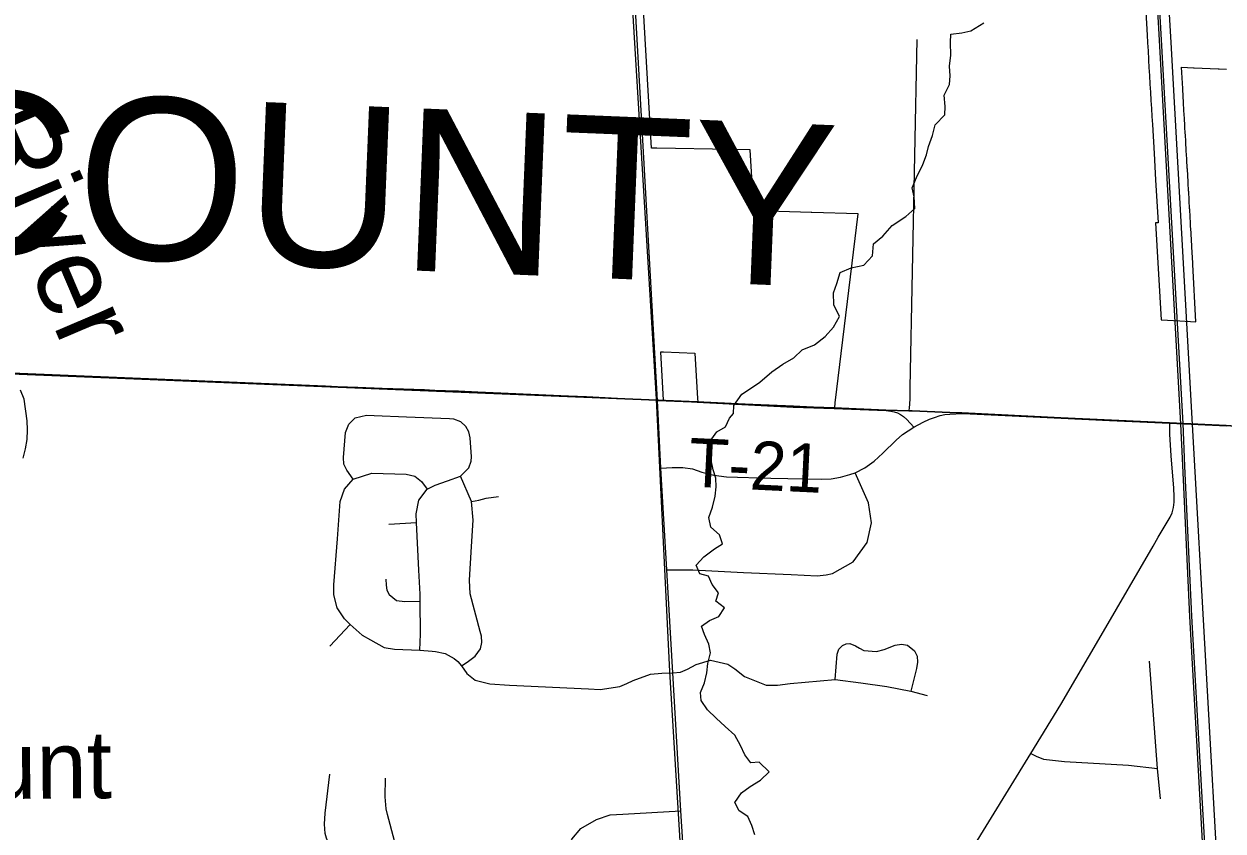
# Model space of a CAD drawing. Extents: x 114604 to 551442, y 316898 to 567001.
# Drawn here: x 197319 to 204709, y 447885 to 452859 of the extents above; entities that cross this region are included whole.
import ezdxf

# ---------------------------------------------------------------- set-up
doc = ezdxf.new("R2010")
doc.units = 0
for name, color, linetype in [('_CIVIL_CONSTRUCTION', 7, 'Continuous'), ('DV_X_County_Line', 7, 'Continuous'), ('GE_P_Alignment_1000_Bearings', 7, 'Continuous'), ('GE_P_Alignment_1000_Cardinal_Points', 7, 'Continuous'), ('GE_P_Alignment_1000_Stations', 7, 'Continuous'), ('GE_P_Alignment_100_Cardinal_Points', 7, 'Continuous'), ('GE_P_Alignment_100_Distances', 7, 'Continuous'), ('GE_P_Alignment_100_Stations', 7, 'Continuous'), ('GE_P_Alignment_500_Bearings', 7, 'Continuous'), ('GE_P_Alignment_500_Distances', 7, 'Continuous'), ('PM_P_Cells', 7, 'Continuous'), ('PM_P_Crosswalk', 7, 'Continuous'), ('RD_P_GR_Rt', 7, 'Continuous'), ('RS_Raster1', 7, 'Continuous')]:
    doc.layers.add(name, color=color, linetype=linetype)

msp = doc.modelspace()

# ---------------------------------------------------------------- linework, layer by layer
at = {"layer": 'DV_X_County_Line'}
msp.add_lwpolyline([(197314.3, 450182.1), (197328.5, 450240.3), (197338.6, 450298.4), (197340.7, 450356.6), (197338.8, 450412.7), (197320.5, 450546.7), (197298, 450601)], dxfattribs=at)
at = {"layer": 'GE_P_Alignment_1000_Bearings'}
for points in [[(201217, 450546.7), (200996, 454195.7), (200804.1, 457856.9), (200120.7, 462889.2), (199964.4, 463944.8), (199858.2, 464518.6), (199494.7, 466075.9), (198624.5, 470165), (197659.2, 474473.8), (196383.8, 480224.9)], [(204449.4, 450394.8), (204311.4, 452868.7), (204173.1, 455279), (204017.9, 457939.5), (203903.7, 460071.1), (203748, 462907.4), (203634.6, 464784.5), (203576.3, 465870), (203439.7, 468382.1), (203262.4, 471440.6), (203163.6, 473310), (202985.8, 476617.4), (202836.1, 479159.8)], [(204462, 450395.5), (204324, 452869.4), (204185.7, 455279.7), (204030.4, 457940.2), (203916.2, 460071.8), (203760.5, 462908.1), (203647.1, 464785.2), (203588.8, 465870.7), (203452.2, 468382.8), (203274.9, 471441.3), (203176.1, 473310.7), (202998.4, 476618.1), (202848.6, 479160.5)], [(204519.6, 450390.9), (204388.9, 452745.6), (204237.1, 455321.9), (204094.9, 457929.9), (203978.2, 460007.6), (203815.1, 462919.8), (203661.1, 465583.7), (203516.7, 468228.3), (203370.7, 470946.3), (203228.6, 473311.1), (203080.2, 476082.6), (202926.9, 478847)], [(202617.5, 407244), (201635.4, 411995.4), (200547.8, 417287.5), (200373.1, 418053.6), (200322.3, 418360), (200539.5, 423217.6), (200698.7, 427409.5), (200971.1, 433246.5), (201218.2, 438803.9), (201459.3, 443947.7), (201503.1, 445460.4), (201457.1, 446273.6), (201299.4, 448868.6), (201217, 450546.7)], [(204655, 446543.2), (204503.6, 449207.8), (204459.9, 450137.5), (204449.4, 450394.8)], [(204667.6, 446543.9), (204516.2, 449208.5), (204473.2, 450132.5), (204462, 450395.5)], [(204687.9, 447398.7), (204519.6, 450390.9)]]:
    msp.add_lwpolyline(points, dxfattribs=at)
at = {"layer": 'GE_P_Alignment_1000_Cardinal_Points'}
for p, q in [((201223.5, 450538.2), (201432, 450529.1)), ((204008.7, 450415.5), (204380.8, 450398.6)), ((204380.8, 450398.6), (204729.2, 450381.1))]:
    msp.add_line(p, q, dxfattribs=at)
for points in [[(202772.5, 450472.2), (202776.6, 450488.8), (202780.1, 450547.5), (202780.2, 450618.4), (202823.9, 452763.2)], [(201432, 450529.1), (201468.5, 450527.5), (202058.7, 450497.9)], [(202058.7, 450497.9), (202312.7, 450489.3), (202631.7, 450475.9)], [(203101, 450458.3), (203106.3, 450458.1), (203711.1, 450429), (204008.7, 450415.5)], [(204324, 448084.1), (204305.2, 448269.6), (204254.5, 448931.2)], [(203524.8, 448362.8), (203557, 448346.6), (203601.4, 448326.9), (203731.7, 448314), (204125.9, 448290.2), (204305.2, 448269.6)]]:
    msp.add_lwpolyline(points, dxfattribs=at)
at = {"layer": 'GE_P_Alignment_1000_Stations'}
msp.add_line((201244.2, 450121.3), (201223.5, 450538.2), dxfattribs=at)
for points in [[(201223.5, 450538.2), (201078.8, 453094.6), (201044.4, 453649.9), (201024.7, 453981.5), (200890.7, 456400.7), (200838.4, 457350.5)], [(201427.8, 447122.9), (201411.1, 447333.5), (201366.2, 448010.1), (201318.1, 448860.2), (201280.3, 449494.2), (201244.2, 450121.3)]]:
    msp.add_lwpolyline(points, dxfattribs=at)
at = {"layer": 'GE_P_Alignment_100_Cardinal_Points'}
for p, q in [((199566.7, 449776.9), (199738, 449786.3)), ((199204.1, 449024.4), (199328, 449157.8))]:
    msp.add_line(p, q, dxfattribs=at)
for points in [[(199347.1, 450052.6), (199307.6, 450108.8), (199289.9, 450145.5), (199287.1, 450186.2), (199300.8, 450340.8), (199319.8, 450393), (199359.8, 450431.3), (199429.6, 450447.5), (199477.4, 450446), (199676.4, 450437.3), (199941.6, 450426.7), (199966.4, 450424.3), (200008.7, 450407.9)], [(199758, 448999.5), (199762.5, 449099), (199760.8, 449301.6), (199760.9, 449343.7), (199753, 449493), (199738, 449786.3), (199736.2, 449839.8), (199751.7, 449924.1), (199804.3, 449991.8), (199852.6, 450016.7), (199927.9, 450043.6), (200008.5, 450070.9), (200060.9, 450124.2), (200075.2, 450164.5), (200076, 450191.9), (200067.9, 450309), (200060.2, 450345.1), (200042.4, 450377.4), (200008.7, 450407.9)], [(201244.2, 450121.3), (201314.3, 450125.4), (201379.2, 450125.8), (201439.6, 450117.3), (201496.1, 450096.6), (201570.9, 450077.2), (201647.7, 450068.7), (201922.5, 450060.2), (202236.2, 450052.5), (202294.1, 450054.9), (202350.9, 450065.2), (202409.4, 450081.2), (202442.4, 450093), (202501.4, 450123.7), (202557.6, 450163.9), (202611.1, 450213.1), (202693.4, 450293.3), (202732.9, 450328.2), (202767.4, 450352.2), (202803.5, 450373.6)], [(199328, 449157.8), (199293.6, 449193), (199249.3, 449261.2), (199228.1, 449339.9), (199228.5, 449402.9), (199250.7, 449684.9), (199267.4, 449916.4), (199293.4, 449992.6), (199347.1, 450052.6), (199463.1, 450091.2), (199674.4, 450083.3), (199726.6, 450071.9), (199768.7, 450039), (199804.3, 449991.8)], [(200015.7, 448902.8), (200050.8, 448926.4), (200099.8, 448963.1), (200133.1, 449008.3), (200141.5, 449046.3), (200138.3, 449085.1), (200130.5, 449115.1), (200069.6, 449345.8), (200064.7, 449429.9), (200075.9, 449638.1), (200086.7, 449800.6), (200077.8, 449915.1), (200008.5, 450070.9)], [(201280.3, 449494.2), (201441.9, 449495.3), (201753.2, 449479.1), (202047.9, 449464.9), (202208, 449458.1), (202263.2, 449464.5), (202301.7, 449471.2), (202430, 449542.9), (202514.8, 449663), (202541.9, 449784.2), (202523.9, 449907), (202442.4, 450093)], [(200077.8, 449915.1), (200122.5, 449924.2), (200168.2, 449935.4), (200243.1, 449946)], [(199548.2, 449437.7), (199550.7, 449399.8), (199555.9, 449369.6), (199570, 449342.2), (199614.4, 449306.3), (199665.7, 449298.8), (199760.8, 449301.6)], [(199328, 449157.8), (199403.3, 449092), (199454.5, 449062.8)], [(199454.5, 449062.8), (199538.3, 449015.2), (199602.6, 449004.8), (199758, 448999.5), (199833.9, 448992.8), (199854, 448991.6), (199915.2, 448979.7), (199969.1, 448948.5), (199991.7, 448929.1), (200015.7, 448902.8), (200047.2, 448855.5), (200098.8, 448815.5), (200189, 448791), (200310.7, 448784.1), (200796.9, 448761.8), (200869.8, 448756.6), (200990.8, 448775.4), (201034.1, 448794.1), (201073.6, 448813.5), (201180.8, 448850.8), (201250.5, 448857.1), (201318.1, 448860.2)], [(202318.8, 448817.8), (202330.5, 448975.5), (202341.4, 449005.5), (202363.6, 449028.4), (202385.3, 449037.6), (202408.8, 449039.7), (202442.5, 449025.8), (202467.2, 449010.8), (202495.7, 448997.4), (202572.7, 448990.3), (202620.8, 449003.6), (202688.9, 449029.3), (202726, 449035.6), (202763.2, 449030.4), (202807, 448996.1), (202823.1, 448963), (202826, 448926.3), (202819.2, 448886.8), (202784.7, 448745.8)], [(201318.1, 448860.2), (201365.1, 448864.1), (201408.9, 448881.7), (201461, 448911.4), (201549.9, 448938.5), (201657.6, 448914), (201699.6, 448884.5), (201759.5, 448836.9), (201892.5, 448783.1), (201963, 448783.1), (202040, 448794.2), (202318.8, 448817.8), (202475.4, 448799.1), (202637, 448775.7), (202784.7, 448745.8), (202884.6, 448720.8)], [(199220.8, 447754.7), (199195.1, 447810.2), (199182.8, 447840.8), (199175.7, 447870.3), (199171.4, 447926.7), (199174.1, 447995), (199204.1, 448235.5)], [(199602.5, 447823.7), (199558.3, 447986.7), (199550.9, 448022.4), (199545.3, 448095.4), (199547.8, 448209.6)], [(201406.7, 446947.1), (200948.9, 446920.6), (200887.4, 446924.6), (200810, 446948), (200797.4, 446955.1), (200716.7, 447016.4), (200646.6, 447154.4), (200624.7, 447405.5), (200636.3, 447424.9), (200643.5, 447562.1), (200657.2, 447718.3), (200681.9, 447792.3), (200695.8, 447833.8), (200751.5, 447899.6), (200847.2, 447956.2), (200931.8, 447984.7), (201010.4, 447989.7), (201366.2, 448010.1)]]:
    msp.add_lwpolyline(points, dxfattribs=at)
at = {"layer": 'GE_P_Alignment_100_Stations'}
for points in [[(197243.8, 450708.4), (198285.6, 450665.2), (199176.5, 450628.3), (199251, 450625.5), (199376.3, 450620.8), (199525.4, 450615.2), (199591.6, 450612.8), (199657.4, 450610.3), (199720.4, 450607.8), (199786.9, 450605.2), (199849.9, 450602.6), (199915.9, 450600), (199996.7, 450596.8), (200115, 450592.1), (200211.3, 450588.3), (200674.2, 450567.3), (200786.4, 450562.2), (201168.5, 450543), (201170.2, 450544.1), (201228.8, 450541.3), (201260.6, 450539.9), (201244.5, 450838.5), (201260.5, 450837.8), (201453.3, 450829.9), (201469.6, 450550.8), (201470.9, 450530.7), (201532.1, 450528), (201810.4, 450515.9), (201911.9, 450511.5), (202061.5, 450505), (202180, 450499.8), (202315.3, 450493.9), (202318.7, 450523.9), (202460.1, 451689.4), (202173.6, 451696.1), (202170.6, 451696.2), (201836.9, 451707.3), (201831.9, 451707.4), (201816.3, 451708), (201808.6, 451838.1), (201806.1, 451880), (201794, 452083.2), (201691.5, 452085), (201686.8, 452085.1), (201676.5, 452085.3), (201219.1, 452093.4), (201186.4, 452094), (201131.1, 453054)], [(204232.3, 452932.7), (204240.7, 452790.1), (204243.4, 452744.3), (204243.6, 452740.4), (204244.8, 452720.2), (204246.5, 452690.8), (204249.4, 452641.1), (204249.8, 452634.9), (204252.3, 452591.5), (204255.2, 452541.8), (204258.3, 452488.5), (204261.3, 452437.6), (204264.2, 452386.8), (204267.1, 452338.4), (204270, 452288.5), (204273, 452238.6), (204283.4, 452060.3), (204292.9, 451897.6), (204308.4, 451633.5), (204292, 451633.4), (204326.8, 451035.1), (204442.3, 451029.1), (204542, 451024), (204522.3, 451376.5), (204521.8, 451385.4), (204516.2, 451485.4), (204515.9, 451490.1), (204511.7, 451565.9), (204511.4, 451571.4), (204508.9, 451615.7), (204508.6, 451621.3), (204507.7, 451637.4), (204506.1, 451665.5), (204505.8, 451671.1), (204503.2, 451715.4), (204502.9, 451721), (204500.1, 451770.3), (204499.7, 451775.9), (204496.9, 451825.3), (204496.6, 451830.8), (204493.7, 451880.2), (204493.4, 451885.8), (204488.8, 451963.7), (204488.5, 451969.8), (204485.5, 452021.8), (204485.2, 452027.3), (204482.3, 452076.9), (204482, 452082.4), (204479.4, 452127), (204479.1, 452132.5), (204476.5, 452177.2), (204476.2, 452182.7), (204473.6, 452227.7), (204473.3, 452233.2), (204470.8, 452275.5), (204467.9, 452325.6), (204465, 452375.7), (204460.5, 452454.4), (204460.1, 452461), (204452.5, 452592.3), (204527, 452589), (204530.8, 452588.9), (204678.5, 452582.4), (204684.1, 452582.1), (204729.4, 452580.2)]]:
    msp.add_lwpolyline(points, dxfattribs=at)
at = {"layer": 'GE_P_Alignment_500_Bearings'}
for p, q in [((201223.5, 450538.2), (201432, 450529.1)), ((204008.7, 450415.5), (204380.8, 450398.6)), ((204380.8, 450398.6), (204729.2, 450381.1))]:
    msp.add_line(p, q, dxfattribs=at)
for points in [[(201432, 450529.1), (201468.5, 450527.5), (202058.7, 450497.9)], [(202058.7, 450497.9), (202312.7, 450489.3), (202631.7, 450475.9)], [(202631.7, 450475.9), (202661.3, 450473.1), (202681.2, 450468.4), (202701.8, 450461.5), (202720.5, 450452), (202738.9, 450439.3), (202758.9, 450421.8), (202803.5, 450373.6)], [(202803.5, 450373.6), (202860.4, 450404.9), (202899.4, 450422.8), (202931.1, 450434.3), (202965.7, 450444.8), (202993.9, 450451.1), (203024.9, 450454.3), (203101, 450458.3)], [(203101, 450458.3), (203106.3, 450458.1), (203711.1, 450429), (204008.7, 450415.5)], [(204277.6, 449640.1), (204309.6, 449694.9), (204382.1, 449818.2), (204394.9, 449845.6), (204403.6, 449878), (204406.8, 449911.8), (204406.6, 449946.5), (204404.5, 449998.6), (204390, 450196.4), (204380.4, 450330.9), (204380.1, 450372.6), (204380.8, 450398.6)], [(202631.6, 446909), (202686.5, 446997.4), (202761.1, 447117.7), (202806.6, 447192.7), (202955.8, 447442.9), (203144.7, 447744.6), (203524.8, 448362.8), (203708.3, 448663.7), (203971.1, 449114.3), (204277.6, 449640.1)]]:
    msp.add_lwpolyline(points, dxfattribs=at)
at = {"layer": 'GE_P_Alignment_500_Distances'}
for points in [[(213247.8, 449924.7), (213008.4, 449949), (208270.3, 450184.3), (205235.4, 450348.1), (204728, 450383.9), (204379.6, 450401.5), (203709.9, 450431.8), (203099.8, 450461.2), (203024.2, 450463.5), (202793.3, 450474), (202771.4, 450475), (202630.5, 450478.8), (202311.5, 450492.1), (202057.5, 450500.7), (201467.3, 450530.3), (201222.4, 450541), (195471.5, 450774), (195435.4, 450774.5), (194534.6, 450787.1), (194559.6, 451565), (194606.7, 453032), (194758, 457741.5)], [(195471.5, 450774), (201222.4, 450541), (201467.3, 450530.3), (202057.5, 450500.7), (202311.5, 450492.1), (202630.5, 450478.8), (202771.4, 450475), (202793.3, 450474), (203024.2, 450463.5), (203099.8, 450461.2), (203709.9, 450431.8), (204379.6, 450401.5), (204728, 450383.9), (205235.4, 450348.1), (208270.3, 450184.3), (213008.4, 449949), (213247.8, 449924.7)]]:
    msp.add_lwpolyline(points, dxfattribs=at)
at = {"layer": 'PM_P_Cells'}
for points in [[(201691.5, 450459.1), (201693.7, 450507.1), (201743.1, 450577.5), (201802.7, 450616), (201854.4, 450650.4), (201927.9, 450715.1), (201995.5, 450761.6), (202063.1, 450802.1), (202114.7, 450850.6), (202190.4, 450881.2), (202255.9, 450931.7), (202307.5, 450990.2), (202344.9, 451056.5), (202310.4, 451128.4), (202307.8, 451202.5), (202329.4, 451258.8), (202348.8, 451327.1), (202416.5, 451355.6), (202494.4, 451372.1), (202547.9, 451430.6), (202555.3, 451504.8), (202612.9, 451551.3), (202670.3, 451615.8), (202753.8, 451672.5), (202809.4, 451720.9), (202804.9, 451793), (202792.4, 451849), (202819.9, 451913.4), (202859.3, 451991.8), (202880.8, 452052), (202894.4, 452104.2), (202917.8, 452172.5), (202935.3, 452236.7), (202994.8, 452299.2), (202996.4, 452349.3), (202989.9, 452419.4), (203023.3, 452485.8), (203026.9, 452539.9), (203022.5, 452598), (203031.9, 452666.2), (203029.3, 452744.3), (203030.9, 452796.4), (203098.8, 452804.9), (203154.7, 452817.3), (203234.2, 452865.9)], [(201823.2, 447861.8), (201805.1, 447917.9), (201779.1, 447974), (201727.1, 448010.1), (201699, 448060.2), (201740.9, 448120.3), (201794.8, 448158.4), (201858.6, 448198.5), (201910.5, 448248.7), (201850.5, 448308.8), (201798.5, 448304.7), (201760.5, 448354.8), (201734.4, 448410.9), (201700.3, 448475), (201640.3, 448529.1), (201584.3, 448581.2), (201532.2, 448631.2), (201492.2, 448689.3), (201488.1, 448739.4), (201512, 448797.6), (201527.9, 448859.7), (201533.8, 448917.8), (201549.7, 448984), (201539.6, 449036.1), (201513.5, 449096.2), (201493.4, 449148.3), (201543.3, 449182.4), (201601.2, 449206.5), (201635.1, 449260.6), (201583.1, 449300.6), (201599, 449352.8), (201561, 449404.8), (201536.9, 449454.9), (201484.9, 449470.9), (201460.9, 449523), (201508.7, 449575.2), (201574.6, 449623.3), (201624.5, 449655.4), (201604.4, 449709.5), (201552.4, 449757.6), (201540.3, 449817.7), (201562.2, 449881.8), (201578.1, 449948), (201584, 450006.1), (201581.9, 450060.2), (201565.8, 450110.3), (201553.7, 450170.4), (201553.7, 450220.5), (201547.5, 450286.6), (201589.4, 450344.8), (201641.3, 450374.9), (201667.2, 450429), (201691.5, 450459.1)]]:
    msp.add_lwpolyline(points, dxfattribs=at)
at = {"layer": 'RS_Raster1'}
for points in [[(195471.5, 450774), (201222.4, 450541), (201467.3, 450530.3), (202057.5, 450500.7), (202311.5, 450492.1), (202630.5, 450478.8), (202771.4, 450475), (202793.3, 450474), (203024.2, 450463.5), (203099.8, 450461.2), (203709.9, 450431.8), (204379.6, 450401.5), (204728, 450383.9), (205235.4, 450348.1), (208270.3, 450184.3), (213008.4, 449949), (213247.8, 449924.7)], [(213247.8, 449924.7), (213008.4, 449949), (208270.3, 450184.3), (205235.4, 450348.1), (204728, 450383.9), (204379.6, 450401.5), (203709.9, 450431.8), (203099.8, 450461.2), (203024.2, 450463.5), (202793.3, 450474), (202771.4, 450475), (202630.5, 450478.8), (202311.5, 450492.1), (202057.5, 450500.7), (201467.3, 450530.3), (201222.4, 450541), (195471.5, 450774)]]:
    msp.add_lwpolyline(points, dxfattribs=at)

# ---------------------------------------------------------------- texts
at = {"layer": '_CIVIL_CONSTRUCTION'}
msp.add_text('Mount', height=417.01, rotation=0.4136, dxfattribs=at).set_placement((196311.8, 448075.9))
at = {"layer": 'GE_P_Alignment_100_Distances'}
msp.add_text('DELAWARE COUNTY', height=1000.019, rotation=357.66957, dxfattribs=at).set_placement((188792.4, 451784.1))
at = {"layer": 'PM_P_Crosswalk'}
msp.add_text('T-21', height=300.01, rotation=357.23373, dxfattribs=at).set_placement((201409.9, 450008.6))
at = {"layer": 'RD_P_GR_Rt'}
msp.add_text('River', height=499.98, rotation=293.07595, dxfattribs=at).set_placement((196970.5, 452239.3))

doc.saveas('drawing.dxf')
